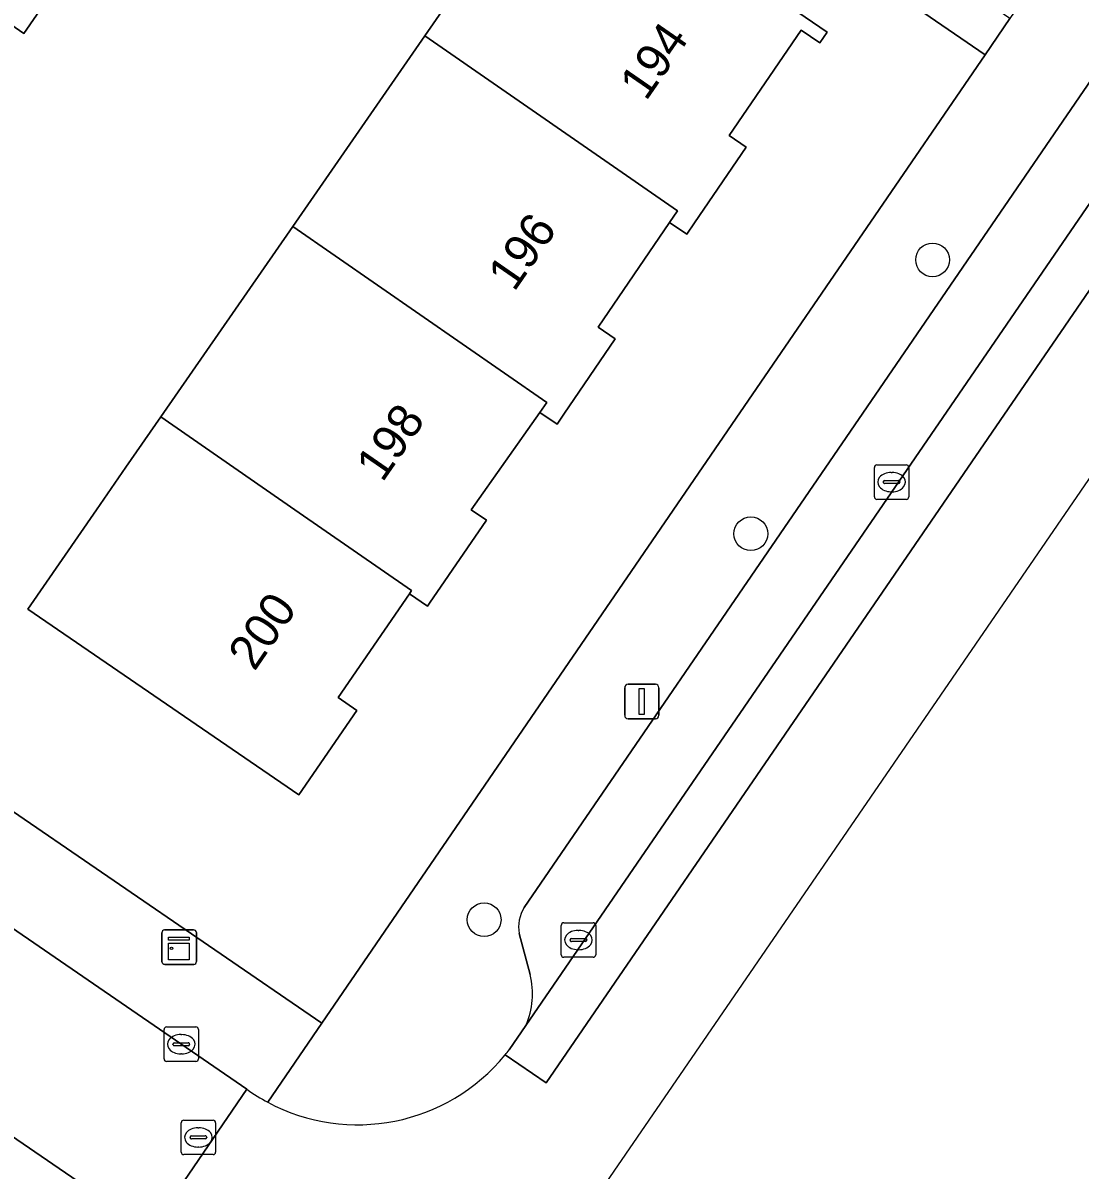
# Model space of a CAD drawing. Extents: x 159664 to 160323, y 385312 to 386115.
# Drawn here: x 160121.09 to 160151.75, y 385480.85 to 385514.12 of the extents above; entities that cross this region are included whole.
import ezdxf

# ---------------------------------------------------------------- set-up
doc = ezdxf.new("R2010")
doc.units = 0
for name, color, linetype in [('IMGEO_Boom', 7, 'Continuous'), ('IMGEO_Erf', 7, 'Continuous'), ('IMGEO_Kast', 7, 'Continuous'), ('IMGEO_Kolk', 7, 'Continuous'), ('IMGEO_Lichtmast', 7, 'Continuous'), ('IMGEO_Pand', 7, 'Continuous'), ('IMGEO_Pand_nummerreeks', 7, 'Continuous'), ('IMGEO_Parkeervlak_open', 7, 'Continuous'), ('IMGEO_Rijbaan_lokaal_gesloten', 7, 'Continuous'), ('IMGEO_Rijbaan_lokaal_open', 7, 'Continuous'), ('IMGEO_Rioolput', 7, 'Continuous'), ('IMGEO_Voetpad_open', 7, 'Continuous')]:
    doc.layers.add(name, color=color, linetype=linetype)

msp = doc.modelspace()

# ---------------------------------------------------------------- linework, layer by layer
at = {"layer": 'IMGEO_Boom'}
for centre in [(160147.469, 385507.246), (160142.198, 385499.303), (160134.463, 385488.11)]:
    msp.add_circle(centre, 0.489, dxfattribs=at)
at = {"layer": 'IMGEO_Erf'}
for points in [[(160115.286, 385518.896), (160108.512, 385508.894), (160111.839, 385506.645), (160113.533, 385505.628), (160112.497, 385504.146), (160111.8, 385503.15), (160109.049, 385505.008), (160106.356, 385501.144), (160108.025, 385500), (160129.756, 385485.105), (160142.133, 385503.177), (160148.995, 385513.197), (160129.739, 385526.384)], [(160140.282, 385516.671), (160144.41, 385513.852), (160144.199, 385513.544), (160143.663, 385513.91), (160141.573, 385510.85), (160142.063, 385510.515), (160140.564, 385508.32), (160140.341, 385507.993), (160139.842, 385508.334), (160137.767, 385505.295), (160138.265, 385504.954), (160136.774, 385502.772), (160136.578, 385502.485), (160136.083, 385502.823), (160134.083, 385500), (160134.529, 385499.694), (160132.882, 385497.292), (160132.821, 385497.203), (160132.295, 385497.563), (160130.229, 385494.55), (160130.767, 385494.181), (160129.086, 385491.73), (160121.227, 385497.119), (160123.223, 385500), (160124.075, 385501.23), (160125.087, 385502.691), (160128.915, 385508.216), (160132.741, 385513.74), (160136.541, 385519.226)], [(160122.215, 385515.412), (160121.11, 385513.811), (160120.126, 385514.486)]]:
    msp.add_lwpolyline(points, dxfattribs=at)
at = {"layer": 'IMGEO_Kast'}
for p, q in [((160125.117, 385486.89), (160125.117, 385487.731)), ((160125.117, 385487.731), (160125.117, 385486.89)), ((160125.192, 385487.815), (160126.033, 385487.815)), ((160126.033, 385487.815), (160125.192, 385487.815)), ((160126.117, 385487.74), (160126.117, 385486.899)), ((160126.117, 385486.899), (160126.117, 385487.74)), ((160126.042, 385486.815), (160125.201, 385486.815)), ((160125.201, 385486.815), (160126.042, 385486.815))]:
    msp.add_line(p, q, dxfattribs=at)
for points in [[(160125.312, 385487.605), (160125.912, 385487.605), (160125.912, 385487.52), (160125.312, 385487.52), (160125.312, 385487.605)], [(160125.312, 385487.43), (160125.912, 385487.43), (160125.912, 385486.941), (160125.312, 385486.941), (160125.312, 385487.43)]]:
    msp.add_lwpolyline(points, dxfattribs=at)
msp.add_circle((160125.396, 385487.279), 0.0377, dxfattribs=at)
for centre, start, end in [((160125.195, 385487.737), 92.4484, 184.2845), ((160125.195, 385487.737), 92.4484, 184.2845), ((160126.039, 385487.737), 2.4484, 94.2845), ((160126.039, 385487.737), 2.4484, 94.2845), ((160125.195, 385486.893), 182.4484, 274.2845), ((160125.195, 385486.893), 182.4484, 274.2845), ((160126.039, 385486.893), 272.4484, 4.2845), ((160126.039, 385486.893), 272.4484, 4.2845)]:
    msp.add_arc(centre, 0.0779, start, end, dxfattribs=at)
at = {"layer": 'IMGEO_Kolk'}
for p, q in [((160145.856, 385501.301), (160146.708, 385501.301)), ((160145.781, 385500.375), (160145.781, 385501.227)), ((160146.269, 385501.081), (160146.294, 385501.081)), ((160146.782, 385501.227), (160146.782, 385500.375)), ((160146.04, 385500.795), (160146.04, 385500.807)), ((160146.478, 385500.758), (160146.08, 385500.758)), ((160146.083, 385500.844), (160146.481, 385500.844)), ((160146.524, 385500.807), (160146.524, 385500.795)), ((160146.708, 385500.301), (160145.856, 385500.301)), ((160146.292, 385500.521), (160146.267, 385500.521)), ((160136.698, 385487.094), (160136.698, 385487.946)), ((160136.773, 385488.02), (160137.625, 385488.02)), ((160137.699, 385487.946), (160137.699, 385487.094)), ((160137.186, 385487.8), (160137.211, 385487.8)), ((160136.957, 385487.514), (160136.957, 385487.526)), ((160137.395, 385487.477), (160136.997, 385487.477)), ((160137, 385487.563), (160137.398, 385487.563)), ((160137.441, 385487.526), (160137.441, 385487.514)), ((160137.625, 385487.02), (160136.773, 385487.02)), ((160137.209, 385487.24), (160137.184, 385487.24)), ((160125.253, 385484.998), (160126.105, 385484.998)), ((160125.178, 385484.072), (160125.178, 385484.924)), ((160125.666, 385484.778), (160125.691, 385484.778)), ((160126.179, 385484.924), (160126.179, 385484.072)), ((160125.437, 385484.492), (160125.437, 385484.504)), ((160125.875, 385484.455), (160125.477, 385484.455)), ((160125.48, 385484.541), (160125.878, 385484.541)), ((160125.921, 385484.504), (160125.921, 385484.492)), ((160126.105, 385483.998), (160125.253, 385483.998)), ((160125.689, 385484.218), (160125.664, 385484.218))]:
    msp.add_line(p, q, dxfattribs=at)
for points in [[(160145.856, 385501.301), (160146.708, 385501.301)], [(160145.781, 385500.375), (160145.781, 385501.227)], [(160146.782, 385501.227), (160146.782, 385500.375)], [(160146.708, 385500.301), (160145.856, 385500.301)], [(160136.698, 385487.094), (160136.698, 385487.946)], [(160136.773, 385488.02), (160137.625, 385488.02)], [(160137.699, 385487.946), (160137.699, 385487.094)], [(160137.625, 385487.02), (160136.773, 385487.02)], [(160125.253, 385484.998), (160126.105, 385484.998)], [(160125.178, 385484.072), (160125.178, 385484.924)], [(160126.179, 385484.924), (160126.179, 385484.072)], [(160126.105, 385483.998), (160125.253, 385483.998)]]:
    msp.add_lwpolyline(points, dxfattribs=at)
for centre, radius, start, end in [((160145.858, 385501.225), 0.0765, 91.552, 178.448), ((160145.858, 385501.225), 0.0765, 91.552, 178.448), ((160146.706, 385501.225), 0.0765, 1.552, 88.448), ((160146.706, 385501.225), 0.0765, 1.552, 88.448), ((160146.08, 385500.804), 0.0403, 85.8775, 175.7526), ((160146.077, 385500.794), 0.0366, 178.938, 274.7102), ((160146.481, 385500.801), 0.043, 264.8664, 352.4533), ((160146.485, 385500.806), 0.0386, 1.7309, 96.639), ((160145.858, 385500.377), 0.0765, 181.552, 268.448), ((160145.858, 385500.377), 0.0765, 181.552, 268.448), ((160146.706, 385500.377), 0.0765, 271.552, 358.448), ((160146.706, 385500.377), 0.0765, 271.552, 358.448), ((160136.775, 385487.944), 0.0765, 91.552, 178.448), ((160136.775, 385487.944), 0.0765, 91.552, 178.448), ((160137.623, 385487.944), 0.0765, 1.552, 88.448), ((160137.623, 385487.944), 0.0765, 1.552, 88.448), ((160136.997, 385487.523), 0.0403, 85.8775, 175.7526), ((160136.994, 385487.513), 0.0366, 178.938, 274.7102), ((160137.398, 385487.52), 0.043, 264.8664, 352.4533), ((160137.402, 385487.525), 0.0386, 1.7309, 96.639), ((160136.775, 385487.096), 0.0765, 181.552, 268.448), ((160136.775, 385487.096), 0.0765, 181.552, 268.448), ((160137.623, 385487.096), 0.0765, 271.552, 358.448), ((160137.623, 385487.096), 0.0765, 271.552, 358.448), ((160125.255, 385484.922), 0.0765, 91.552, 178.448), ((160125.255, 385484.922), 0.0765, 91.552, 178.448), ((160126.103, 385484.922), 0.0765, 1.552, 88.448), ((160126.103, 385484.922), 0.0765, 1.552, 88.448), ((160125.477, 385484.501), 0.0403, 85.8775, 175.7526), ((160125.474, 385484.491), 0.0366, 178.938, 274.7102), ((160125.878, 385484.498), 0.043, 264.8664, 352.4533), ((160125.882, 385484.503), 0.0386, 1.7309, 96.639), ((160125.255, 385484.074), 0.0765, 181.552, 268.448), ((160125.255, 385484.074), 0.0765, 181.552, 268.448), ((160126.103, 385484.074), 0.0765, 271.552, 358.448), ((160126.103, 385484.074), 0.0765, 271.552, 358.448)]:
    msp.add_arc(centre, radius, start, end, dxfattribs=at)
for centre, major_axis, ratio, start_param, end_param in [((160146.268, 385500.801), (-0.387, 0.002), 0.722429, 4.712389, 7.853982), ((160146.293, 385500.801), (-0.39, 0.002), 0.717154, 1.570796, 4.712389), ((160137.185, 385487.52), (-0.387, 0.002), 0.722429, 4.712389, 7.853982), ((160137.21, 385487.52), (-0.39, 0.002), 0.717154, 1.570796, 4.712389), ((160125.665, 385484.498), (-0.387, 0.002), 0.722429, 4.712389, 7.853982), ((160125.69, 385484.498), (-0.39, 0.002), 0.717154, 1.570796, 4.712389)]:
    msp.add_ellipse(centre, major_axis=major_axis, ratio=ratio, start_param=start_param, end_param=end_param, dxfattribs=at)
at = {"layer": 'IMGEO_Lichtmast'}
for p, q in [((160138.639, 385494.937), (160139.429, 385494.937)), ((160139.429, 385494.937), (160138.639, 385494.937)), ((160138.539, 385494.037), (160138.539, 385494.837)), ((160138.539, 385494.837), (160138.539, 385494.037)), ((160139.529, 385494.837), (160139.529, 385494.037)), ((160139.529, 385494.037), (160139.529, 385494.837)), ((160139.429, 385493.937), (160138.639, 385493.937)), ((160138.639, 385493.937), (160139.429, 385493.937))]:
    msp.add_line(p, q, dxfattribs=at)
msp.add_lwpolyline([(160138.959, 385494.812), (160139.109, 385494.812), (160139.109, 385494.062), (160138.959, 385494.062), (160138.959, 385494.812)], dxfattribs=at)
for centre, start, end in [((160138.639, 385494.837), 90, 180), ((160138.639, 385494.837), 90, 180), ((160139.429, 385494.837), 0, 90), ((160139.429, 385494.837), 360, 90), ((160138.639, 385494.037), 180, 270), ((160138.639, 385494.037), 180, 270), ((160139.429, 385494.037), 270, 0), ((160139.429, 385494.037), 270, 0)]:
    msp.add_arc(centre, 0.1, start, end, dxfattribs=at)
at = {"layer": 'IMGEO_Pand'}
for points in [[(160140.282, 385516.671), (160136.541, 385519.226), (160132.741, 385513.74), (160140.067, 385508.664), (160139.842, 385508.334), (160140.341, 385507.993), (160140.564, 385508.32), (160142.063, 385510.515), (160141.573, 385510.85), (160143.663, 385513.91), (160144.199, 385513.544), (160144.41, 385513.852)], [(160132.741, 385513.74), (160128.915, 385508.216), (160136.286, 385503.11), (160136.083, 385502.823), (160136.578, 385502.485), (160136.774, 385502.772), (160138.265, 385504.954), (160137.767, 385505.295), (160139.842, 385508.334), (160140.067, 385508.664)], [(160136.083, 385502.823), (160136.286, 385503.11), (160128.915, 385508.216), (160125.087, 385502.691), (160128.973, 385500), (160132.358, 385497.655), (160132.295, 385497.563), (160132.821, 385497.203), (160132.882, 385497.292), (160134.529, 385499.694), (160134.083, 385500)], [(160128.973, 385500), (160125.087, 385502.691), (160124.075, 385501.23), (160123.223, 385500), (160121.227, 385497.119), (160129.086, 385491.73), (160130.767, 385494.181), (160130.229, 385494.55), (160132.295, 385497.563), (160132.358, 385497.655)]]:
    msp.add_lwpolyline(points, close=True, dxfattribs=at)
at = {"layer": 'IMGEO_Parkeervlak_open'}
for points in [[(160171.768, 385541.228), (160144.603, 385501.571)], [(160146.268, 385500.489), (160173.431, 385540.095)], [(160144.603, 385501.571), (160135.623, 385488.461)], [(160135.672, 385485.04), (160146.268, 385500.489)], [(160135.478, 385487.712), (160135.799, 385486.517)]]:
    msp.add_lwpolyline(points, dxfattribs=at)
for centre, radius, start, end in [((160136.539, 385487.895), 1.077, 148.2995, 189.7876), ((160133.571, 385485.965), 2.296, 336.2494, 13.9216)]:
    msp.add_arc(centre, radius, start, end, dxfattribs=at)
at = {"layer": 'IMGEO_Rijbaan_lokaal_gesloten'}
for points in [[(160174.591, 385539.295), (160173.431, 385540.095), (160146.268, 385500.489), (160135.672, 385485.04), (160135.191, 385484.338)], [(160126.386, 385463.557), (160177.149, 385537.53), (160174.591, 385539.295), (160136.26, 385483.38), (160135.072, 385484.188)], [(160135.072, 385484.188), (160136.26, 385483.38), (160174.591, 385539.295)], [(160127.579, 385483.19), (160124.777, 385479.087), (160125.358, 385478.69), (160125.579, 385478.539)]]:
    msp.add_lwpolyline(points, dxfattribs=at)
for centre, radius, start, end in [((160131.589, 385487.074), 4.523, 320.3611, 322.7866), ((160130.791, 385487.698), 5.536, 241.9234, 320.6453), ((160130.694, 385487.54), 5.35, 234.3984, 242.0502)]:
    msp.add_arc(centre, radius, start, end, dxfattribs=at)
at = {"layer": 'IMGEO_Rijbaan_lokaal_open'}
msp.add_lwpolyline([(160103.091, 385500), (160091.569, 385507.857), (160085.143, 385512.247), (160082.355, 385508.121), (160094.215, 385500), (160109.484, 385489.552), (160124.777, 385479.087), (160127.579, 385483.19), (160111.385, 385494.315), (160108.508, 385496.287)], close=True, dxfattribs=at)
at = {"layer": 'IMGEO_Rioolput'}
for p, q in [((160125.749, 385482.296), (160126.601, 385482.296)), ((160125.674, 385481.37), (160125.674, 385482.222)), ((160126.162, 385482.076), (160126.187, 385482.076)), ((160126.675, 385482.222), (160126.675, 385481.37)), ((160125.933, 385481.79), (160125.933, 385481.802)), ((160126.371, 385481.753), (160125.973, 385481.753)), ((160125.976, 385481.839), (160126.374, 385481.839)), ((160126.417, 385481.802), (160126.417, 385481.79)), ((160126.601, 385481.296), (160125.749, 385481.296)), ((160126.185, 385481.516), (160126.16, 385481.516))]:
    msp.add_line(p, q, dxfattribs=at)
for points in [[(160125.749, 385482.296), (160126.601, 385482.296)], [(160125.674, 385481.37), (160125.674, 385482.222)], [(160126.675, 385482.222), (160126.675, 385481.37)], [(160126.601, 385481.296), (160125.749, 385481.296)]]:
    msp.add_lwpolyline(points, dxfattribs=at)
for centre, radius, start, end in [((160125.751, 385482.22), 0.0765, 91.552, 178.448), ((160125.751, 385482.22), 0.0765, 91.552, 178.448), ((160126.599, 385482.22), 0.0765, 1.552, 88.448), ((160126.599, 385482.22), 0.0765, 1.552, 88.448), ((160125.973, 385481.799), 0.0403, 85.8775, 175.7526), ((160125.97, 385481.789), 0.0366, 178.938, 274.7102), ((160126.374, 385481.796), 0.043, 264.8664, 352.4533), ((160126.378, 385481.801), 0.0386, 1.7309, 96.639), ((160125.751, 385481.372), 0.0765, 181.552, 268.448), ((160125.751, 385481.372), 0.0765, 181.552, 268.448), ((160126.599, 385481.372), 0.0765, 271.552, 358.448), ((160126.599, 385481.372), 0.0765, 271.552, 358.448)]:
    msp.add_arc(centre, radius, start, end, dxfattribs=at)
for centre, major_axis, ratio, start_param, end_param in [((160126.161, 385481.796), (-0.387, 0.002), 0.722429, 4.712389, 7.853982), ((160126.186, 385481.796), (-0.39, 0.002), 0.717154, 1.570796, 4.712389)]:
    msp.add_ellipse(centre, major_axis=major_axis, ratio=ratio, start_param=start_param, end_param=end_param, dxfattribs=at)
at = {"layer": 'IMGEO_Voetpad_open'}
for points in [[(160245.33, 385653.937), (160242.855, 385650.375), (160232.683, 385635.499), (160232.175, 385634.756), (160232.101, 385634.648), (160228.781, 385629.782), (160204.804, 385594.737), (160202.573, 385591.477), (160178.275, 385555.964), (160177.701, 385555.126), (160176.002, 385552.634), (160149.713, 385514.246), (160148.995, 385513.197), (160142.133, 385503.177), (160129.756, 385485.105), (160128.186, 385482.814)], [(160135.623, 385488.461), (160144.603, 385501.571), (160171.768, 385541.228)], [(160083.015, 385513.698), (160085.143, 385512.247), (160091.569, 385507.857), (160103.091, 385500), (160108.508, 385496.287), (160108.79, 385496.7), (160111.667, 385494.728), (160111.385, 385494.315), (160127.579, 385483.19)], [(160090.729, 385499.463), (160092.771, 385497.951), (160094.924, 385496.601), (160094.877, 385496.532), (160094.459, 385495.911), (160097.019, 385494.185), (160099.01, 385492.843), (160099.462, 385493.504), (160102.069, 385491.725), (160101.615, 385491.059), (160103.055, 385490.076), (160103.51, 385490.743), (160106.622, 385488.619), (160108.083, 385487.522), (160108.429, 385487.262), (160119.187, 385479.884), (160119.632, 385477.496), (160116.798, 385473.364), (160120.131, 385471.065), (160125.358, 385478.69), (160124.777, 385479.087), (160109.484, 385489.552), (160094.215, 385500), (160082.355, 385508.121)], [(160128.186, 385482.814), (160129.756, 385485.105), (160108.025, 385500)], [(160135.799, 385486.517), (160135.478, 385487.712)], [(160135.191, 385484.338), (160135.672, 385485.04)]]:
    msp.add_lwpolyline(points, dxfattribs=at)
msp.add_lwpolyline([(160127.549, 385523.192), (160129.739, 385526.384), (160148.995, 385513.197), (160149.713, 385514.246), (160129.488, 385528.127), (160120.126, 385514.486), (160121.11, 385513.811), (160122.215, 385515.412), (160124.827, 385519.223)], close=True, dxfattribs=at)
for centre, radius, start, end in [((160136.539, 385487.895), 1.077, 148.2995, 189.7876), ((160133.571, 385485.965), 2.296, 336.2494, 13.9216), ((160131.589, 385487.074), 4.523, 320.3611, 322.7866), ((160130.791, 385487.698), 5.536, 241.9234, 320.6453), ((160130.694, 385487.54), 5.35, 234.3984, 242.0502)]:
    msp.add_arc(centre, radius, start, end, dxfattribs=at)

# ---------------------------------------------------------------- texts
at = {"layer": 'IMGEO_Pand_nummerreeks'}
for s, rotation, p in [('194', 55.3363, (160139.157, 385511.827)), ('196', 55.3363, (160135.333, 385506.296)), ('198', 55.3363, (160131.511, 385500.768)), ('200', 55.5597, (160127.802, 385495.291))]:
    msp.add_text(s, height=1, rotation=rotation, dxfattribs=at).set_placement(p)

doc.saveas('drawing.dxf')
